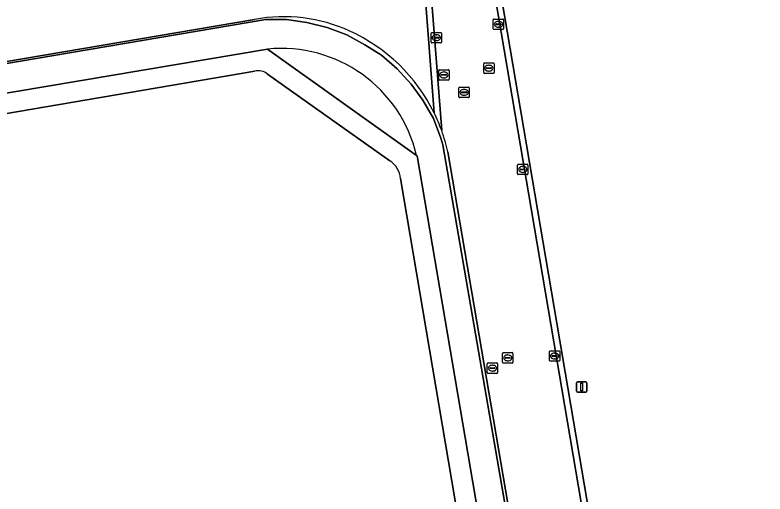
# Model space of a CAD drawing. Extents: x 154324 to 155744, y 382937 to 384188.
# Drawn here: x 154569.2 to 154641.3, y 383515.2 to 383561.3 of the extents above; entities that cross this region are included whole.
import ezdxf

# ---------------------------------------------------------------- set-up
doc = ezdxf.new("R2010")
doc.units = 0
for name, color, linetype in [('IMGEO_Bouwland', 7, 'Continuous'), ('IMGEO_Erf', 7, 'Continuous'), ('IMGEO_Groenvoorziening', 7, 'Continuous'), ('IMGEO_Kolk', 7, 'Continuous'), ('IMGEO_Lichtmast', 7, 'Continuous'), ('IMGEO_Muur', 7, 'Continuous'), ('IMGEO_Rijbaan_lokaal_gesloten', 7, 'Continuous'), ('IMGEO_Rioolput', 7, 'Continuous')]:
    doc.layers.add(name, color=color, linetype=linetype)

msp = doc.modelspace()

# ---------------------------------------------------------------- linework, layer by layer
at = {"layer": 'IMGEO_Bouwland'}
for points in [[(154609.454, 383551.902), (154608.558, 383563.62), (154584.668, 383703.684)], [(154461.209, 383537.854), (154462.532, 383538.475), (154463.91, 383538.963), (154465.329, 383539.315), (154482.659, 383542.27), (154495.931, 383544.553), (154511.086, 383547.109), (154592.202, 383560.88)]]:
    msp.add_lwpolyline(points, dxfattribs=at)
for centre, radius, start, end in [((154595.007, 383545.949), 15.192, 65.36016, 100.64142), ((154594.474, 383544.549), 16.688, 26.14464, 65.6994)]:
    msp.add_arc(centre, radius, start, end, dxfattribs=at)
at = {"layer": 'IMGEO_Erf'}
for points in [[(154592.21, 383555.896), (154467.514, 383534.623)], [(154605.193, 383547.296), (154593.45, 383555.603)], [(154627.384, 383421.526), (154625.337, 383433.384), (154598.701, 383428.728), (154591.91, 383468.245), (154618.555, 383472.823), (154606.214, 383545.567)]]:
    msp.add_lwpolyline(points, dxfattribs=at)
for centre, radius, start, end in [((154592.573, 383554.664), 1.285, 46.98138, 106.42943), ((154603.921, 383545.379), 2.3, 4.68353, 56.44142)]:
    msp.add_arc(centre, radius, start, end, dxfattribs=at)
at = {"layer": 'IMGEO_Groenvoorziening'}
for points in [[(154592.498, 383700.273), (154616.218, 383561.257), (154640.896, 383416.154), (154641.263, 383413.737)], [(154592.202, 383560.88), (154511.086, 383547.109), (154495.931, 383544.553), (154482.659, 383542.27), (154465.329, 383539.315), (154463.91, 383538.963), (154462.532, 383538.475), (154461.209, 383537.854)], [(154469.111, 383539.663), (154501.698, 383545.183), (154524.366, 383549.122), (154537.683, 383551.293), (154538.037, 383549.161), (154542.494, 383549.912), (154542.1, 383552.175), (154593.263, 383560.859), (154595.255, 383560.858), (154597.203, 383560.587), (154599.162, 383560.105), (154601.065, 383559.39), (154602.792, 383558.438), (154604.382, 383557.427), (154605.887, 383556.122), (154607.26, 383554.668), (154608.384, 383553.104), (154609.387, 383551.347), (154610.116, 383549.45), (154610.28, 383548.806), (154616.418, 383513.385), (154621.987, 383480.318), (154630.14, 383432.375)], [(154632.382, 383421.192), (154632.296, 383421.874), (154610.767, 383548.156)]]:
    msp.add_lwpolyline(points, dxfattribs=at)
for centre, radius, start, end in [((154595.007, 383545.949), 15.192, 65.36016, 100.64142), ((154594.474, 383544.549), 16.688, 26.14464, 65.6994), ((154594.385, 383544.51), 16.784, 19.75128, 26.13031), ((154594.654, 383544.601), 16.501, 12.44228, 19.76948)]:
    msp.add_arc(centre, radius, start, end, dxfattribs=at)
at = {"layer": 'IMGEO_Kolk'}
for p, q in [((154615.134, 383559.986), (154615.134, 383560.838)), ((154615.209, 383560.912), (154616.061, 383560.912)), ((154615.622, 383560.692), (154615.647, 383560.692)), ((154616.135, 383560.838), (154616.135, 383559.986)), ((154615.393, 383560.406), (154615.393, 383560.418)), ((154615.831, 383560.369), (154615.433, 383560.369)), ((154615.436, 383560.455), (154615.834, 383560.455)), ((154615.645, 383560.132), (154615.62, 383560.132)), ((154615.877, 383560.418), (154615.877, 383560.406)), ((154609.168, 383558.692), (154609.168, 383559.544)), ((154609.243, 383559.618), (154610.095, 383559.618)), ((154609.656, 383559.398), (154609.681, 383559.398)), ((154610.169, 383559.544), (154610.169, 383558.692)), ((154616.061, 383559.912), (154615.209, 383559.912)), ((154610.095, 383558.618), (154609.243, 383558.618)), ((154609.427, 383559.112), (154609.427, 383559.124)), ((154609.865, 383559.075), (154609.467, 383559.075)), ((154609.47, 383559.161), (154609.868, 383559.161)), ((154609.679, 383558.838), (154609.654, 383558.838)), ((154609.911, 383559.124), (154609.911, 383559.112)), ((154617.474, 383546.025), (154617.474, 383546.877)), ((154617.549, 383546.951), (154618.401, 383546.951)), ((154617.733, 383546.445), (154617.733, 383546.457)), ((154618.171, 383546.408), (154617.773, 383546.408)), ((154617.776, 383546.494), (154618.174, 383546.494)), ((154617.962, 383546.731), (154617.987, 383546.731)), ((154618.217, 383546.457), (154618.217, 383546.445)), ((154618.475, 383546.877), (154618.475, 383546.025)), ((154618.401, 383545.951), (154617.549, 383545.951)), ((154617.985, 383546.171), (154617.96, 383546.171)), ((154620.616, 383529.011), (154621.468, 383529.011)), ((154620.541, 383528.085), (154620.541, 383528.937)), ((154620.8, 383528.505), (154620.8, 383528.517)), ((154621.238, 383528.468), (154620.84, 383528.468)), ((154620.843, 383528.554), (154621.241, 383528.554)), ((154621.029, 383528.791), (154621.054, 383528.791)), ((154621.284, 383528.517), (154621.284, 383528.505)), ((154621.542, 383528.937), (154621.542, 383528.085)), ((154621.468, 383528.011), (154620.616, 383528.011)), ((154621.052, 383528.231), (154621.027, 383528.231))]:
    msp.add_line(p, q, dxfattribs=at)
for points in [[(154615.134, 383559.986), (154615.134, 383560.838)], [(154615.209, 383560.912), (154616.061, 383560.912)], [(154616.135, 383560.838), (154616.135, 383559.986)], [(154609.168, 383558.692), (154609.168, 383559.544)], [(154609.243, 383559.618), (154610.095, 383559.618)], [(154610.169, 383559.544), (154610.169, 383558.692)], [(154616.061, 383559.912), (154615.209, 383559.912)], [(154610.095, 383558.618), (154609.243, 383558.618)], [(154617.474, 383546.025), (154617.474, 383546.877)], [(154617.549, 383546.951), (154618.401, 383546.951)], [(154618.475, 383546.877), (154618.475, 383546.025)], [(154618.401, 383545.951), (154617.549, 383545.951)], [(154620.616, 383529.011), (154621.468, 383529.011)], [(154620.541, 383528.085), (154620.541, 383528.937)], [(154621.542, 383528.937), (154621.542, 383528.085)], [(154621.468, 383528.011), (154620.616, 383528.011)]]:
    msp.add_lwpolyline(points, dxfattribs=at)
for centre, radius, start, end in [((154615.211, 383560.836), 0.0765, 91.55205, 178.44795), ((154615.211, 383560.836), 0.0765, 91.55205, 178.44795), ((154616.059, 383560.836), 0.0765, 1.55205, 88.44795), ((154616.059, 383560.836), 0.0765, 1.55205, 88.44795), ((154615.211, 383559.988), 0.0765, 181.55205, 268.44795), ((154615.211, 383559.988), 0.0765, 181.55205, 268.44795), ((154615.433, 383560.415), 0.0403, 85.87752, 175.75265), ((154615.43, 383560.405), 0.0366, 178.93798, 274.71019), ((154615.834, 383560.412), 0.043, 264.86636, 352.45326), ((154615.838, 383560.417), 0.0386, 1.73085, 96.63898), ((154616.059, 383559.988), 0.0765, 271.55205, 358.44795), ((154616.059, 383559.988), 0.0765, 271.55205, 358.44795), ((154609.245, 383559.542), 0.0765, 91.55205, 178.44795), ((154609.245, 383559.542), 0.0765, 91.55205, 178.44795), ((154610.093, 383559.542), 0.0765, 1.55205, 88.44795), ((154610.093, 383559.542), 0.0765, 1.55205, 88.44795), ((154609.245, 383558.694), 0.0765, 181.55205, 268.44795), ((154609.245, 383558.694), 0.0765, 181.55205, 268.44795), ((154609.467, 383559.121), 0.0403, 85.87752, 175.75265), ((154609.464, 383559.111), 0.0366, 178.93798, 274.71019), ((154609.868, 383559.118), 0.043, 264.86636, 352.45326), ((154609.872, 383559.123), 0.0386, 1.73085, 96.63898), ((154610.093, 383558.694), 0.0765, 271.55205, 358.44795), ((154610.093, 383558.694), 0.0765, 271.55205, 358.44795), ((154617.551, 383546.875), 0.0765, 91.55205, 178.44795), ((154617.551, 383546.875), 0.0765, 91.55205, 178.44795), ((154617.773, 383546.454), 0.0403, 85.87752, 175.75265), ((154617.77, 383546.444), 0.0366, 178.93798, 274.71019), ((154618.174, 383546.451), 0.043, 264.86636, 352.45326), ((154618.178, 383546.456), 0.0386, 1.73085, 96.63898), ((154618.399, 383546.875), 0.0765, 1.55205, 88.44795), ((154618.399, 383546.875), 0.0765, 1.55205, 88.44795), ((154617.551, 383546.027), 0.0765, 181.55205, 268.44795), ((154617.551, 383546.027), 0.0765, 181.55205, 268.44795), ((154618.399, 383546.027), 0.0765, 271.55205, 358.44795), ((154618.399, 383546.027), 0.0765, 271.55205, 358.44795), ((154620.618, 383528.935), 0.0765, 91.55205, 178.44795), ((154620.618, 383528.935), 0.0765, 91.55205, 178.44795), ((154621.466, 383528.935), 0.0765, 1.55205, 88.44795), ((154621.466, 383528.935), 0.0765, 1.55205, 88.44795), ((154620.84, 383528.514), 0.0403, 85.87752, 175.75265), ((154620.837, 383528.504), 0.0366, 178.93798, 274.71019), ((154621.241, 383528.511), 0.043, 264.86636, 352.45326), ((154621.245, 383528.516), 0.0386, 1.73085, 96.63898), ((154620.618, 383528.087), 0.0765, 181.55205, 268.44795), ((154620.618, 383528.087), 0.0765, 181.55205, 268.44795), ((154621.466, 383528.087), 0.0765, 271.55205, 358.44795), ((154621.466, 383528.087), 0.0765, 271.55205, 358.44795)]:
    msp.add_arc(centre, radius, start, end, dxfattribs=at)
for centre, major_axis, ratio, start_param, end_param in [((154615.621, 383560.412), (-0.387, 0.002), 0.722429, 4.712389, 7.853982), ((154615.646, 383560.412), (-0.39, 0.002), 0.717154, 1.570796, 4.712389), ((154609.655, 383559.118), (-0.387, 0.002), 0.722429, 4.712389, 7.853982), ((154609.68, 383559.118), (-0.39, 0.002), 0.717154, 1.570796, 4.712389), ((154617.961, 383546.451), (-0.387, 0.002), 0.722429, 4.712389, 7.853982), ((154617.986, 383546.451), (-0.39, 0.002), 0.717154, 1.570796, 4.712389), ((154621.028, 383528.511), (-0.387, 0.002), 0.722429, 4.712389, 7.853982), ((154621.053, 383528.511), (-0.39, 0.002), 0.717154, 1.570796, 4.712389)]:
    msp.add_ellipse(centre, major_axis=major_axis, ratio=ratio, start_param=start_param, end_param=end_param, dxfattribs=at)
at = {"layer": 'IMGEO_Lichtmast'}
for p, q in [((154623.143, 383525.135), (154623.143, 383525.935)), ((154623.143, 383525.935), (154623.143, 383525.135)), ((154623.243, 383526.035), (154624.033, 383526.035)), ((154624.033, 383526.035), (154623.243, 383526.035)), ((154624.133, 383525.935), (154624.133, 383525.135)), ((154624.133, 383525.135), (154624.133, 383525.935)), ((154624.033, 383525.035), (154623.243, 383525.035)), ((154623.243, 383525.035), (154624.033, 383525.035))]:
    msp.add_line(p, q, dxfattribs=at)
msp.add_lwpolyline([(154623.563, 383525.91), (154623.713, 383525.91), (154623.713, 383525.16), (154623.563, 383525.16), (154623.563, 383525.91)], dxfattribs=at)
for centre, start, end in [((154623.243, 383525.935), 90, 180), ((154623.243, 383525.935), 90, 180), ((154624.033, 383525.935), 0, 90), ((154624.033, 383525.935), 360, 90), ((154623.243, 383525.135), 180, 270), ((154623.243, 383525.135), 180, 270), ((154624.033, 383525.135), 270, 0), ((154624.033, 383525.135), 270, 0)]:
    msp.add_arc(centre, 0.1, start, end, dxfattribs=at)
at = {"layer": 'IMGEO_Muur'}
for points in [[(154630.14, 383432.375), (154621.987, 383480.318), (154616.418, 383513.385), (154610.28, 383548.806), (154610.116, 383549.45), (154609.387, 383551.347), (154608.384, 383553.104), (154607.26, 383554.668), (154605.887, 383556.122), (154604.382, 383557.427), (154602.792, 383558.438), (154601.065, 383559.39), (154599.162, 383560.105), (154597.203, 383560.587), (154595.255, 383560.858), (154593.263, 383560.859), (154542.1, 383552.175), (154542.494, 383549.912), (154538.037, 383549.161), (154537.683, 383551.293), (154524.366, 383549.122), (154501.698, 383545.183), (154469.111, 383539.663)], [(154466.047, 383536.26), (154532.899, 383547.825), (154593.424, 383558.018)], [(154619.127, 383410.609), (154588.324, 383405.334), (154588.471, 383404.469), (154588.669, 383403.305), (154565.793, 383399.416), (154561.213, 383398.637), (154561.368, 383397.779), (154561.557, 383396.732), (154565.932, 383397.477), (154588.899, 383401.391), (154589.456, 383401.5), (154589.111, 383403.417), (154620.536, 383408.912), (154629.486, 383420.57), (154620.479, 383473.443), (154607.809, 383547.76), (154607.773, 383547.785), (154593.424, 383558.018), (154532.899, 383547.825), (154466.047, 383536.26)], [(154593.424, 383558.018), (154607.773, 383547.785)], [(154467.514, 383534.623), (154592.21, 383555.896)], [(154593.45, 383555.603), (154605.193, 383547.296)], [(154607.773, 383547.785), (154607.809, 383547.76), (154620.479, 383473.443), (154629.486, 383420.57)], [(154606.214, 383545.567), (154618.555, 383472.823), (154625.337, 383433.384), (154627.384, 383421.526)]]:
    msp.add_lwpolyline(points, dxfattribs=at)
for centre, radius, start, end in [((154594.777, 383544.739), 13.348, 13.1915, 95.81931), ((154594.777, 383544.739), 13.348, 13.1915, 95.81931), ((154592.573, 383554.664), 1.285, 46.98138, 106.42943), ((154603.921, 383545.379), 2.3, 4.68353, 56.44142)]:
    msp.add_arc(centre, radius, start, end, dxfattribs=at)
at = {"layer": 'IMGEO_Rijbaan_lokaal_gesloten'}
for points in [[(154584.668, 383703.684), (154608.558, 383563.62), (154609.454, 383551.902)], [(154610.182, 383550.182), (154609.138, 383563.733), (154585.244, 383703.792)], [(154585.244, 383703.792), (154609.138, 383563.733), (154610.182, 383550.182)], [(154640.672, 383413.686), (154640.309, 383416.054), (154615.63, 383561.167), (154591.891, 383700.191)], [(154591.891, 383700.191), (154615.63, 383561.167), (154640.309, 383416.054), (154640.672, 383413.686)], [(154641.263, 383413.737), (154640.896, 383416.154), (154616.218, 383561.257), (154592.498, 383700.273)], [(154610.767, 383548.156), (154632.296, 383421.874), (154632.382, 383421.192)]]:
    msp.add_lwpolyline(points, dxfattribs=at)
for centre, radius, start, end in [((154594.385, 383544.51), 16.784, 19.75128, 26.13031), ((154594.654, 383544.601), 16.501, 12.44228, 19.76948)]:
    msp.add_arc(centre, radius, start, end, dxfattribs=at)
at = {"layer": 'IMGEO_Rioolput'}
for p, q in [((154614.222, 383555.765), (154614.222, 383556.617)), ((154614.297, 383556.691), (154615.149, 383556.691)), ((154614.71, 383556.471), (154614.735, 383556.471)), ((154615.223, 383556.617), (154615.223, 383555.765)), ((154609.894, 383555.12), (154609.894, 383555.972)), ((154609.969, 383556.046), (154610.821, 383556.046)), ((154610.382, 383555.826), (154610.407, 383555.826)), ((154610.895, 383555.972), (154610.895, 383555.12)), ((154615.149, 383555.691), (154614.297, 383555.691)), ((154614.481, 383556.185), (154614.481, 383556.197)), ((154614.919, 383556.148), (154614.521, 383556.148)), ((154614.524, 383556.234), (154614.922, 383556.234)), ((154614.733, 383555.911), (154614.708, 383555.911)), ((154614.965, 383556.197), (154614.965, 383556.185)), ((154610.821, 383555.046), (154609.969, 383555.046)), ((154610.153, 383555.54), (154610.153, 383555.552)), ((154610.591, 383555.503), (154610.193, 383555.503)), ((154610.196, 383555.589), (154610.594, 383555.589)), ((154610.405, 383555.266), (154610.38, 383555.266)), ((154610.637, 383555.552), (154610.637, 383555.54)), ((154611.838, 383553.436), (154611.838, 383554.288)), ((154611.913, 383554.362), (154612.765, 383554.362)), ((154612.839, 383554.288), (154612.839, 383553.436)), ((154612.097, 383553.856), (154612.097, 383553.868)), ((154612.535, 383553.819), (154612.137, 383553.819)), ((154612.14, 383553.905), (154612.538, 383553.905)), ((154612.349, 383553.582), (154612.324, 383553.582)), ((154612.326, 383554.142), (154612.351, 383554.142)), ((154612.581, 383553.868), (154612.581, 383553.856)), ((154612.765, 383553.362), (154611.913, 383553.362)), ((154616.033, 383527.907), (154616.033, 383528.759)), ((154616.108, 383528.833), (154616.96, 383528.833)), ((154616.292, 383528.327), (154616.292, 383528.339)), ((154616.73, 383528.29), (154616.332, 383528.29)), ((154616.335, 383528.376), (154616.733, 383528.376)), ((154616.521, 383528.613), (154616.546, 383528.613)), ((154616.776, 383528.339), (154616.776, 383528.327)), ((154617.034, 383528.759), (154617.034, 383527.907)), ((154614.558, 383526.917), (154614.558, 383527.769)), ((154614.633, 383527.843), (154615.485, 383527.843)), ((154615.046, 383527.623), (154615.071, 383527.623)), ((154615.559, 383527.769), (154615.559, 383526.917)), ((154616.96, 383527.833), (154616.108, 383527.833)), ((154616.544, 383528.053), (154616.519, 383528.053)), ((154615.485, 383526.843), (154614.633, 383526.843)), ((154614.817, 383527.337), (154614.817, 383527.349)), ((154615.255, 383527.3), (154614.857, 383527.3)), ((154614.86, 383527.386), (154615.258, 383527.386)), ((154615.069, 383527.063), (154615.044, 383527.063)), ((154615.301, 383527.349), (154615.301, 383527.337))]:
    msp.add_line(p, q, dxfattribs=at)
for points in [[(154614.222, 383555.765), (154614.222, 383556.617)], [(154614.297, 383556.691), (154615.149, 383556.691)], [(154615.223, 383556.617), (154615.223, 383555.765)], [(154609.894, 383555.12), (154609.894, 383555.972)], [(154609.969, 383556.046), (154610.821, 383556.046)], [(154610.895, 383555.972), (154610.895, 383555.12)], [(154615.149, 383555.691), (154614.297, 383555.691)], [(154610.821, 383555.046), (154609.969, 383555.046)], [(154611.838, 383553.436), (154611.838, 383554.288)], [(154611.913, 383554.362), (154612.765, 383554.362)], [(154612.839, 383554.288), (154612.839, 383553.436)], [(154612.765, 383553.362), (154611.913, 383553.362)], [(154616.033, 383527.907), (154616.033, 383528.759)], [(154616.108, 383528.833), (154616.96, 383528.833)], [(154617.034, 383528.759), (154617.034, 383527.907)], [(154614.558, 383526.917), (154614.558, 383527.769)], [(154614.633, 383527.843), (154615.485, 383527.843)], [(154615.559, 383527.769), (154615.559, 383526.917)], [(154616.96, 383527.833), (154616.108, 383527.833)], [(154615.485, 383526.843), (154614.633, 383526.843)]]:
    msp.add_lwpolyline(points, dxfattribs=at)
for centre, radius, start, end in [((154614.299, 383556.615), 0.0765, 91.55205, 178.44795), ((154614.299, 383556.615), 0.0765, 91.55205, 178.44795), ((154615.147, 383556.615), 0.0765, 1.55205, 88.44795), ((154615.147, 383556.615), 0.0765, 1.55205, 88.44795), ((154609.971, 383555.97), 0.0765, 91.55205, 178.44795), ((154609.971, 383555.97), 0.0765, 91.55205, 178.44795), ((154610.819, 383555.97), 0.0765, 1.55205, 88.44795), ((154610.819, 383555.97), 0.0765, 1.55205, 88.44795), ((154614.299, 383555.767), 0.0765, 181.55205, 268.44795), ((154614.299, 383555.767), 0.0765, 181.55205, 268.44795), ((154614.521, 383556.194), 0.0403, 85.87752, 175.75265), ((154614.518, 383556.184), 0.0366, 178.93798, 274.71019), ((154614.922, 383556.191), 0.043, 264.86636, 352.45326), ((154614.926, 383556.196), 0.0386, 1.73085, 96.63898), ((154615.147, 383555.767), 0.0765, 271.55205, 358.44795), ((154615.147, 383555.767), 0.0765, 271.55205, 358.44795), ((154609.971, 383555.122), 0.0765, 181.55205, 268.44795), ((154609.971, 383555.122), 0.0765, 181.55205, 268.44795), ((154610.193, 383555.549), 0.0403, 85.87752, 175.75265), ((154610.19, 383555.539), 0.0366, 178.93798, 274.71019), ((154610.594, 383555.546), 0.043, 264.86636, 352.45326), ((154610.598, 383555.551), 0.0386, 1.73085, 96.63898), ((154610.819, 383555.122), 0.0765, 271.55205, 358.44795), ((154610.819, 383555.122), 0.0765, 271.55205, 358.44795), ((154611.915, 383554.286), 0.0765, 91.55205, 178.44795), ((154611.915, 383554.286), 0.0765, 91.55205, 178.44795), ((154612.763, 383554.286), 0.0765, 1.55205, 88.44795), ((154612.763, 383554.286), 0.0765, 1.55205, 88.44795), ((154612.137, 383553.865), 0.0403, 85.87752, 175.75265), ((154612.134, 383553.855), 0.0366, 178.93798, 274.71019), ((154612.538, 383553.862), 0.043, 264.86636, 352.45326), ((154612.542, 383553.867), 0.0386, 1.73085, 96.63898), ((154611.915, 383553.438), 0.0765, 181.55205, 268.44795), ((154611.915, 383553.438), 0.0765, 181.55205, 268.44795), ((154612.763, 383553.438), 0.0765, 271.55205, 358.44795), ((154612.763, 383553.438), 0.0765, 271.55205, 358.44795), ((154616.11, 383528.757), 0.0765, 91.55205, 178.44795), ((154616.11, 383528.757), 0.0765, 91.55205, 178.44795), ((154616.332, 383528.336), 0.0403, 85.87752, 175.75265), ((154616.329, 383528.326), 0.0366, 178.93798, 274.71019), ((154616.733, 383528.333), 0.043, 264.86636, 352.45326), ((154616.737, 383528.338), 0.0386, 1.73085, 96.63898), ((154616.958, 383528.757), 0.0765, 1.55205, 88.44795), ((154616.958, 383528.757), 0.0765, 1.55205, 88.44795), ((154614.635, 383527.767), 0.0765, 91.55205, 178.44795), ((154614.635, 383527.767), 0.0765, 91.55205, 178.44795), ((154615.483, 383527.767), 0.0765, 1.55205, 88.44795), ((154615.483, 383527.767), 0.0765, 1.55205, 88.44795), ((154616.11, 383527.909), 0.0765, 181.55205, 268.44795), ((154616.11, 383527.909), 0.0765, 181.55205, 268.44795), ((154616.958, 383527.909), 0.0765, 271.55205, 358.44795), ((154616.958, 383527.909), 0.0765, 271.55205, 358.44795), ((154614.635, 383526.919), 0.0765, 181.55205, 268.44795), ((154614.635, 383526.919), 0.0765, 181.55205, 268.44795), ((154614.857, 383527.346), 0.0403, 85.87752, 175.75265), ((154614.854, 383527.336), 0.0366, 178.93798, 274.71019), ((154615.258, 383527.343), 0.043, 264.86636, 352.45326), ((154615.262, 383527.348), 0.0386, 1.73085, 96.63898), ((154615.483, 383526.919), 0.0765, 271.55205, 358.44795), ((154615.483, 383526.919), 0.0765, 271.55205, 358.44795)]:
    msp.add_arc(centre, radius, start, end, dxfattribs=at)
for centre, major_axis, ratio, start_param, end_param in [((154614.709, 383556.191), (-0.387, 0.002), 0.722429, 4.712389, 7.853982), ((154614.734, 383556.191), (-0.39, 0.002), 0.717154, 1.570796, 4.712389), ((154610.381, 383555.546), (-0.387, 0.002), 0.722429, 4.712389, 7.853982), ((154610.406, 383555.546), (-0.39, 0.002), 0.717154, 1.570796, 4.712389), ((154612.325, 383553.862), (-0.387, 0.002), 0.722429, 4.712389, 7.853982), ((154612.35, 383553.862), (-0.39, 0.002), 0.717154, 1.570796, 4.712389), ((154616.52, 383528.333), (-0.387, 0.002), 0.722429, 4.712389, 7.853982), ((154616.545, 383528.333), (-0.39, 0.002), 0.717154, 1.570796, 4.712389), ((154615.045, 383527.343), (-0.387, 0.002), 0.722429, 4.712389, 7.853982), ((154615.07, 383527.343), (-0.39, 0.002), 0.717154, 1.570796, 4.712389)]:
    msp.add_ellipse(centre, major_axis=major_axis, ratio=ratio, start_param=start_param, end_param=end_param, dxfattribs=at)

doc.saveas('drawing.dxf')
